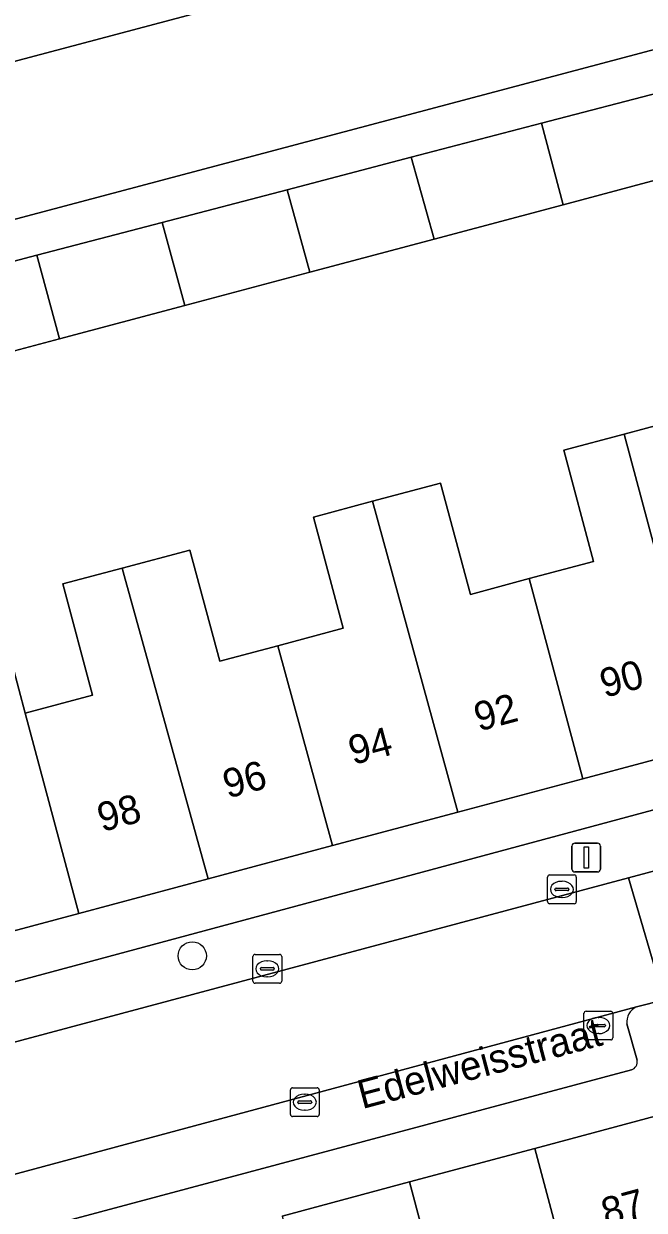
# Model space of a CAD drawing. Extents: x 162542 to 163147, y 380779 to 381521.
# Drawn here: x 162830.58 to 162852.12, y 381069.57 to 381110.8 of the extents above; entities that cross this region are included whole.
import ezdxf

# ---------------------------------------------------------------- set-up
doc = ezdxf.new("R2010")
doc.units = 0
for name, color, linetype in [('IMGEO_Boom', 7, 'Continuous'), ('IMGEO_Erf', 7, 'Continuous'), ('IMGEO_Kolk', 7, 'Continuous'), ('IMGEO_Lichtmast', 7, 'Continuous'), ('IMGEO_Openbare_ruimte_label', 7, 'Continuous'), ('IMGEO_Pand', 7, 'Continuous'), ('IMGEO_Pand_nummerreeks', 7, 'Continuous'), ('IMGEO_Parkeervlak_open', 7, 'Continuous'), ('IMGEO_Rijbaan_lokaal_open', 7, 'Continuous'), ('IMGEO_Voetpad_open', 7, 'Continuous')]:
    doc.layers.add(name, color=color, linetype=linetype)

msp = doc.modelspace()

# ---------------------------------------------------------------- linework, layer by layer
at = {"layer": 'IMGEO_Boom'}
msp.add_circle((162836.43, 381078.412), 0.489, dxfattribs=at)
at = {"layer": 'IMGEO_Erf'}
for points in [[(162853.673, 381105.673), (162849.306, 381104.509), (162844.828, 381103.315), (162840.508, 381102.163), (162836.17, 381101.007), (162831.821, 381099.847), (162827.468, 381098.687)], [(162829.739, 381090.18), (162830.63, 381086.845), (162832.965, 381087.468), (162831.933, 381091.332), (162833.997, 381091.883), (162836.349, 381092.511), (162837.381, 381088.647), (162839.404, 381089.187), (162841.67, 381089.793), (162840.638, 381093.657), (162842.688, 381094.204), (162845.054, 381094.836), (162846.086, 381090.972), (162848.125, 381091.517), (162850.366, 381092.115), (162849.334, 381095.979), (162851.43, 381096.539), (162853.749, 381097.158)]]:
    msp.add_lwpolyline(points, dxfattribs=at)
at = {"layer": 'IMGEO_Kolk'}
for p, q in [((162848.763, 381080.295), (162848.763, 381081.147)), ((162848.838, 381081.221), (162849.69, 381081.221)), ((162849.251, 381081.001), (162849.276, 381081.001)), ((162849.764, 381081.147), (162849.764, 381080.295)), ((162849.022, 381080.715), (162849.022, 381080.727)), ((162849.46, 381080.678), (162849.062, 381080.678)), ((162849.065, 381080.764), (162849.463, 381080.764)), ((162849.506, 381080.727), (162849.506, 381080.715)), ((162849.69, 381080.221), (162848.838, 381080.221)), ((162849.274, 381080.441), (162849.249, 381080.441)), ((162838.534, 381077.536), (162838.534, 381078.388)), ((162838.609, 381078.462), (162839.461, 381078.462)), ((162839.022, 381078.242), (162839.047, 381078.242)), ((162839.535, 381078.388), (162839.535, 381077.536)), ((162838.793, 381077.956), (162838.793, 381077.968)), ((162839.231, 381077.919), (162838.833, 381077.919)), ((162838.836, 381078.005), (162839.234, 381078.005)), ((162839.277, 381077.968), (162839.277, 381077.956)), ((162839.461, 381077.462), (162838.609, 381077.462)), ((162839.045, 381077.682), (162839.02, 381077.682)), ((162850.106, 381076.489), (162850.958, 381076.489)), ((162850.031, 381075.563), (162850.031, 381076.415)), ((162850.519, 381076.269), (162850.544, 381076.269)), ((162851.032, 381076.415), (162851.032, 381075.563)), ((162850.29, 381075.983), (162850.29, 381075.995)), ((162850.728, 381075.946), (162850.33, 381075.946)), ((162850.333, 381076.032), (162850.731, 381076.032)), ((162850.542, 381075.709), (162850.517, 381075.709)), ((162850.774, 381075.995), (162850.774, 381075.983)), ((162850.958, 381075.489), (162850.106, 381075.489)), ((162839.836, 381072.901), (162839.836, 381073.753)), ((162839.911, 381073.827), (162840.763, 381073.827)), ((162840.324, 381073.607), (162840.349, 381073.607)), ((162840.837, 381073.753), (162840.837, 381072.901)), ((162840.095, 381073.321), (162840.095, 381073.333)), ((162840.533, 381073.284), (162840.135, 381073.284)), ((162840.138, 381073.37), (162840.536, 381073.37)), ((162840.579, 381073.333), (162840.579, 381073.321)), ((162840.763, 381072.827), (162839.911, 381072.827)), ((162840.347, 381073.047), (162840.322, 381073.047))]:
    msp.add_line(p, q, dxfattribs=at)
for points in [[(162848.763, 381080.295), (162848.763, 381081.147)], [(162848.838, 381081.221), (162849.69, 381081.221)], [(162849.764, 381081.147), (162849.764, 381080.295)], [(162849.69, 381080.221), (162848.838, 381080.221)], [(162838.534, 381077.536), (162838.534, 381078.388)], [(162838.609, 381078.462), (162839.461, 381078.462)], [(162839.535, 381078.388), (162839.535, 381077.536)], [(162839.461, 381077.462), (162838.609, 381077.462)], [(162850.106, 381076.489), (162850.958, 381076.489)], [(162850.031, 381075.563), (162850.031, 381076.415)], [(162851.032, 381076.415), (162851.032, 381075.563)], [(162850.958, 381075.489), (162850.106, 381075.489)], [(162839.836, 381072.901), (162839.836, 381073.753)], [(162839.911, 381073.827), (162840.763, 381073.827)], [(162840.837, 381073.753), (162840.837, 381072.901)], [(162840.763, 381072.827), (162839.911, 381072.827)]]:
    msp.add_lwpolyline(points, dxfattribs=at)
for centre, radius, start, end in [((162848.84, 381081.145), 0.0765, 91.552, 178.448), ((162848.84, 381081.145), 0.0765, 91.552, 178.448), ((162849.688, 381081.145), 0.0765, 1.552, 88.448), ((162849.688, 381081.145), 0.0765, 1.552, 88.448), ((162849.062, 381080.724), 0.0403, 85.8775, 175.7526), ((162849.059, 381080.714), 0.0366, 178.938, 274.7102), ((162849.463, 381080.721), 0.043, 264.8664, 352.4533), ((162849.467, 381080.726), 0.0386, 1.7309, 96.639), ((162848.84, 381080.297), 0.0765, 181.552, 268.448), ((162848.84, 381080.297), 0.0765, 181.552, 268.448), ((162849.688, 381080.297), 0.0765, 271.552, 358.448), ((162849.688, 381080.297), 0.0765, 271.552, 358.448), ((162838.611, 381078.386), 0.0765, 91.552, 178.448), ((162838.611, 381078.386), 0.0765, 91.552, 178.448), ((162839.459, 381078.386), 0.0765, 1.552, 88.448), ((162839.459, 381078.386), 0.0765, 1.552, 88.448), ((162838.833, 381077.965), 0.0403, 85.8775, 175.7526), ((162838.83, 381077.955), 0.0366, 178.938, 274.7102), ((162839.234, 381077.962), 0.043, 264.8664, 352.4533), ((162839.238, 381077.967), 0.0386, 1.7309, 96.639), ((162838.611, 381077.538), 0.0765, 181.552, 268.448), ((162838.611, 381077.538), 0.0765, 181.552, 268.448), ((162839.459, 381077.538), 0.0765, 271.552, 358.448), ((162839.459, 381077.538), 0.0765, 271.552, 358.448), ((162850.108, 381076.413), 0.0765, 91.552, 178.448), ((162850.108, 381076.413), 0.0765, 91.552, 178.448), ((162850.956, 381076.413), 0.0765, 1.552, 88.448), ((162850.956, 381076.413), 0.0765, 1.552, 88.448), ((162850.33, 381075.992), 0.0403, 85.8775, 175.7526), ((162850.327, 381075.982), 0.0366, 178.938, 274.7102), ((162850.731, 381075.989), 0.043, 264.8664, 352.4533), ((162850.735, 381075.994), 0.0386, 1.7309, 96.639), ((162850.108, 381075.565), 0.0765, 181.552, 268.448), ((162850.108, 381075.565), 0.0765, 181.552, 268.448), ((162850.956, 381075.565), 0.0765, 271.552, 358.448), ((162850.956, 381075.565), 0.0765, 271.552, 358.448), ((162839.913, 381073.751), 0.0765, 91.552, 178.448), ((162839.913, 381073.751), 0.0765, 91.552, 178.448), ((162840.761, 381073.751), 0.0765, 1.552, 88.448), ((162840.761, 381073.751), 0.0765, 1.552, 88.448), ((162840.135, 381073.33), 0.0403, 85.8775, 175.7526), ((162840.132, 381073.32), 0.0366, 178.938, 274.7102), ((162840.536, 381073.327), 0.043, 264.8664, 352.4533), ((162840.54, 381073.332), 0.0386, 1.7309, 96.639), ((162839.913, 381072.903), 0.0765, 181.552, 268.448), ((162839.913, 381072.903), 0.0765, 181.552, 268.448), ((162840.761, 381072.903), 0.0765, 271.552, 358.448), ((162840.761, 381072.903), 0.0765, 271.552, 358.448)]:
    msp.add_arc(centre, radius, start, end, dxfattribs=at)
for centre, major_axis, ratio, start_param, end_param in [((162849.25, 381080.721), (-0.387, 0.002), 0.722429, 4.712389, 7.853982), ((162849.275, 381080.721), (-0.39, 0.002), 0.717154, 1.570796, 4.712389), ((162839.021, 381077.962), (-0.387, 0.002), 0.722429, 4.712389, 7.853982), ((162839.046, 381077.962), (-0.39, 0.002), 0.717154, 1.570796, 4.712389), ((162850.518, 381075.989), (-0.387, 0.002), 0.722429, 4.712389, 7.853982), ((162850.543, 381075.989), (-0.39, 0.002), 0.717154, 1.570796, 4.712389), ((162840.323, 381073.327), (-0.387, 0.002), 0.722429, 4.712389, 7.853982), ((162840.348, 381073.327), (-0.39, 0.002), 0.717154, 1.570796, 4.712389)]:
    msp.add_ellipse(centre, major_axis=major_axis, ratio=ratio, start_param=start_param, end_param=end_param, dxfattribs=at)
at = {"layer": 'IMGEO_Lichtmast'}
for p, q in [((162849.712, 381082.328), (162850.502, 381082.328)), ((162850.502, 381082.328), (162849.712, 381082.328)), ((162849.612, 381081.428), (162849.612, 381082.228)), ((162849.612, 381082.228), (162849.612, 381081.428)), ((162850.602, 381082.228), (162850.602, 381081.428)), ((162850.602, 381081.428), (162850.602, 381082.228)), ((162850.502, 381081.328), (162849.712, 381081.328)), ((162849.712, 381081.328), (162850.502, 381081.328))]:
    msp.add_line(p, q, dxfattribs=at)
msp.add_lwpolyline([(162850.032, 381082.203), (162850.182, 381082.203), (162850.182, 381081.453), (162850.032, 381081.453), (162850.032, 381082.203)], dxfattribs=at)
for centre, start, end in [((162849.712, 381082.228), 90, 180), ((162849.712, 381082.228), 90, 180), ((162850.502, 381082.228), 0, 90), ((162850.502, 381082.228), 360, 90), ((162849.712, 381081.428), 180, 270), ((162849.712, 381081.428), 180, 270), ((162850.502, 381081.428), 270, 0), ((162850.502, 381081.428), 270, 0)]:
    msp.add_arc(centre, 0.1, start, end, dxfattribs=at)
at = {"layer": 'IMGEO_Pand'}
for points in [[(162848.552, 381107.338), (162849.306, 381104.509), (162853.673, 381105.673), (162852.924, 381108.483)], [(162844.034, 381106.156), (162844.828, 381103.315), (162849.306, 381104.509), (162848.552, 381107.338)], [(162839.723, 381105.027), (162840.508, 381102.163), (162844.828, 381103.315), (162844.034, 381106.156)], [(162835.381, 381103.891), (162836.17, 381101.007), (162840.508, 381102.163), (162839.723, 381105.027)], [(162831.028, 381102.751), (162831.821, 381099.847), (162836.17, 381101.007), (162835.381, 381103.891)], [(162826.686, 381101.614), (162827.468, 381098.687), (162831.821, 381099.847), (162831.028, 381102.751)], [(162858.678, 381086.882), (162856.825, 381093.84), (162854.781, 381093.294), (162853.749, 381097.158), (162851.43, 381096.539), (162854.314, 381085.717)], [(162854.314, 381085.717), (162851.43, 381096.539), (162849.334, 381095.979), (162850.366, 381092.115), (162848.125, 381091.517), (162849.985, 381084.561)], [(162845.647, 381083.402), (162849.985, 381084.561), (162848.125, 381091.517), (162846.086, 381090.972), (162845.054, 381094.836), (162842.688, 381094.204)], [(162845.647, 381083.402), (162842.688, 381094.204), (162840.638, 381093.657), (162841.67, 381089.793), (162839.404, 381089.187), (162841.304, 381082.242)], [(162839.404, 381089.187), (162837.381, 381088.647), (162836.349, 381092.511), (162833.997, 381091.883), (162834.067, 381091.626), (162836.981, 381081.088), (162841.304, 381082.242)], [(162836.981, 381081.088), (162834.067, 381091.626), (162833.997, 381091.883), (162831.933, 381091.332), (162832.965, 381087.468), (162830.63, 381086.845), (162832.488, 381079.888)], [(162830.63, 381086.845), (162829.739, 381090.18), (162827.746, 381089.648), (162827.605, 381090.177), (162825.305, 381089.562), (162826.905, 381083.572), (162828.195, 381078.741), (162832.488, 381079.888)], [(162854.525, 381065.93), (162852.675, 381072.888), (162848.329, 381071.723), (162851.206, 381060.899), (162853.564, 381061.531), (162852.529, 381065.395)], [(162843.975, 381070.556), (162845.825, 381063.598), (162848.105, 381064.209), (162849.14, 381060.345), (162851.206, 381060.899), (162848.329, 381071.723)], [(162843.975, 381070.556), (162839.552, 381069.37), (162842.43, 381058.546), (162844.668, 381059.146), (162843.633, 381063.01), (162845.825, 381063.598)]]:
    msp.add_lwpolyline(points, close=True, dxfattribs=at)
at = {"layer": 'IMGEO_Parkeervlak_open'}
msp.add_lwpolyline([(162860.735, 381117.589), (162859.337, 381122.826), (162854.859, 381121.631), (162851.806, 381120.816), (162847.405, 381119.642), (162843.252, 381118.534), (162840.329, 381117.753), (162835.715, 381116.522), (162830.825, 381115.217), (162829.869, 381114.962), (162828.954, 381114.718), (162824.567, 381113.548), (162825.307, 381110.691), (162824.579, 381110.496), (162813.513, 381107.551), (162801.688, 381104.403), (162802.147, 381102.023)], close=True, dxfattribs=at)
for points in [[(162875.371, 381087.503), (162905.759, 381095.626), (162907.674, 381096.138), (162922.875, 381100.201), (162922.391, 381102.163), (162907.148, 381098.095), (162874.876, 381089.481), (162866.655, 381087.296), (162861.251, 381085.851), (162861.656, 381084.179), (162857.529, 381083.089), (162857.097, 381084.74), (162829.44, 381077.293), (162824.507, 381075.999), (162813.905, 381073.131)], [(162813.721, 381070.983), (162851.581, 381081.128), (162868.302, 381085.609), (162875.371, 381087.503)], [(162851.855, 381076.637), (162815.604, 381066.881)], [(162851.873, 381074.788), (162851.524, 381076.045)], [(162816.78, 381065.113), (162851.679, 381074.446)]]:
    msp.add_lwpolyline(points, dxfattribs=at)
for centre, radius, start, end in [((162852.077, 381076.124), 0.559, 113.4411, 188.1379), ((162851.578, 381074.73), 0.301, 289.674, 11.1977)]:
    msp.add_arc(centre, radius, start, end, dxfattribs=at)
at = {"layer": 'IMGEO_Rijbaan_lokaal_open'}
for points in [[(162901.595, 381122.971), (162901.741, 381122.714), (162904.267, 381123.387), (162904.26, 381123.431), (162912.087, 381125.607), (162919.026, 381127.451), (162917.722, 381132.729), (162865.087, 381118.745), (162860.735, 381117.589), (162802.147, 381102.023), (162803.453, 381096.881), (162812.174, 381099.193), (162820.968, 381101.532), (162820.992, 381101.538)], [(162851.855, 381076.637), (162852.809, 381076.882), (162851.581, 381081.128), (162813.721, 381070.983), (162814.901, 381066.703), (162815.604, 381066.881)]]:
    msp.add_lwpolyline(points, close=True, dxfattribs=at)
msp.add_lwpolyline([(162868.468, 381080.86), (162869.48, 381081.274), (162868.302, 381085.609), (162851.581, 381081.128), (162852.809, 381076.882), (162853.828, 381077.1)], dxfattribs=at)
at = {"layer": 'IMGEO_Voetpad_open'}
for points in [[(162901.595, 381122.971), (162820.992, 381101.538), (162820.968, 381101.532), (162823.546, 381092.17), (162824.764, 381087.576), (162825.896, 381082.991), (162827.103, 381078.447), (162828.195, 381078.741), (162826.905, 381083.572), (162825.305, 381089.562), (162823.171, 381097.541), (162822.411, 381100.495), (162826.686, 381101.614), (162831.028, 381102.751), (162835.381, 381103.891), (162839.723, 381105.027), (162844.034, 381106.156), (162848.552, 381107.338), (162852.924, 381108.483), (162857.295, 381109.627), (162861.666, 381110.771), (162866.036, 381111.915)], [(162813.905, 381073.131), (162824.507, 381075.999), (162824.218, 381077.039), (162829.156, 381078.395), (162829.44, 381077.293), (162857.097, 381084.74), (162857.529, 381083.089), (162861.656, 381084.179), (162861.251, 381085.851), (162866.655, 381087.296), (162874.876, 381089.481), (162907.148, 381098.095)], [(162854.314, 381085.717), (162849.985, 381084.561), (162845.647, 381083.402), (162841.304, 381082.242), (162836.981, 381081.088), (162832.488, 381079.888), (162828.195, 381078.741), (162827.103, 381078.447), (162824.537, 381077.766), (162820.439, 381076.677), (162809.671, 381073.727), (162807.774, 381073.68), (162805.992, 381073.201)], [(162853.828, 381077.1), (162852.809, 381076.882), (162851.855, 381076.637)], [(162851.524, 381076.045), (162851.873, 381074.788)], [(162839.552, 381069.37), (162843.975, 381070.556), (162848.329, 381071.723), (162852.675, 381072.888), (162857.433, 381074.164), (162860.058, 381074.884)], [(162851.679, 381074.446), (162816.78, 381065.113)]]:
    msp.add_lwpolyline(points, dxfattribs=at)
for centre, radius, start, end in [((162852.077, 381076.124), 0.559, 113.4411, 188.1379), ((162851.578, 381074.73), 0.301, 289.674, 11.1977)]:
    msp.add_arc(centre, radius, start, end, dxfattribs=at)

# ---------------------------------------------------------------- texts
at = {"layer": 'IMGEO_Openbare_ruimte_label'}
msp.add_text('Edelweisstraat', height=1, rotation=14.8982, dxfattribs=at).set_placement((162842.329, 381073.084))
at = {"layer": 'IMGEO_Pand_nummerreeks'}
for s, rotation, p in [('90', 14.9536, (162850.741, 381087.371)), ('92', 14.9536, (162846.373, 381086.204)), ('94', 14.9536, (162842.014, 381085.039)), ('96', 14.9536, (162837.652, 381083.874)), ('98', 14.9536, (162833.292, 381082.71)), ('87', 15.0096, (162850.792, 381068.988))]:
    msp.add_text(s, height=1, rotation=rotation, dxfattribs=at).set_placement(p)

doc.saveas('drawing.dxf')
